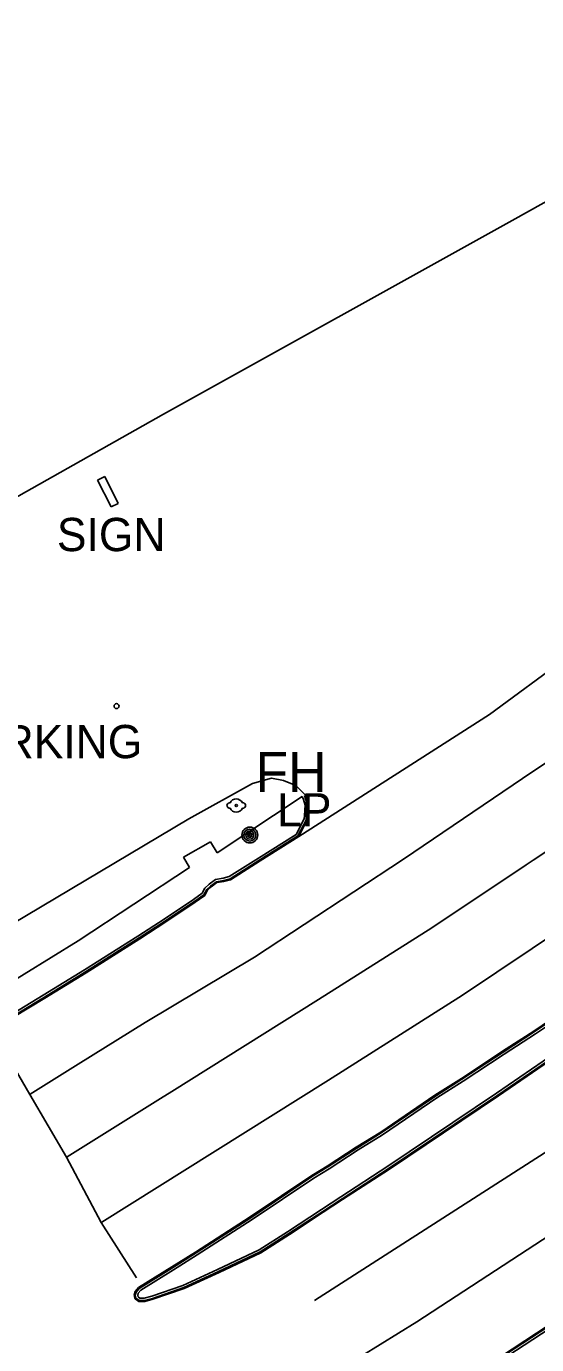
# Model space of a CAD drawing. Extents: x 368532 to 392481, y 10654822 to 10676899.
# Drawn here: x 390044.9 to 390121.7, y 10659120.5 to 10659318.7 of the extents above; entities that cross this region are included whole.
import ezdxf

# ---------------------------------------------------------------- set-up
doc = ezdxf.new("R2010")
doc.units = 0
for name, color, linetype in [('p_dtm sidewalk', 7, 'Continuous'), ('p_road - paved curb', 7, 'Continuous'), ('p_road general road feature', 7, 'Continuous'), ('p_road paint stripe', 7, 'Continuous'), ('p_structure building', 7, 'Continuous'), ('p_structure sign', 7, 'Continuous'), ('p_structure unidentified', 7, 'Continuous'), ('p_utility general pole', 7, 'Continuous'), ('p_utility_fire_hydrant', 7, 'Continuous')]:
    doc.layers.add(name, color=color, linetype=linetype)

msp = doc.modelspace()

# ---------------------------------------------------------------- linework, layer by layer
at = {"layer": 'p_dtm sidewalk'}
for p, q in [((390086.38, 10659202.96), (390073.58, 10659194.45)), ((390072.55, 10659196.12), (390068.52, 10659193.82)), ((390073.58, 10659194.45), (390072.55, 10659196.12)), ((390068.52, 10659193.82), (390069.41, 10659192.24)), ((390069.41, 10659192.24), (390052.66, 10659181.24)), ((390052.66, 10659181.24), (390038.41, 10659172.52))]:
    msp.add_line(p, q, dxfattribs=at)
at = {"layer": 'p_road - paved curb'}
for p, q in [((390130.02, 10659226.64), (390114.53, 10659215.26)), ((390114.53, 10659215.26), (390085.86, 10659196.9)), ((390085.46, 10659197.24), (390079.79, 10659193.68)), ((390085.73, 10659197), (390079.98, 10659193.39)), ((390085.86, 10659196.9), (390080.06, 10659193.26)), ((390079.79, 10659193.68), (390075.38, 10659190.89)), ((390079.98, 10659193.39), (390075.52, 10659190.56)), ((390080.06, 10659193.26), (390075.58, 10659190.42)), ((390072.35, 10659189.75), (390071.74, 10659189.18)), ((390072.57, 10659189.48), (390072.02, 10659188.96)), ((390072.67, 10659189.36), (390072.14, 10659188.87)), ((390073.32, 10659190.46), (390072.35, 10659189.75)), ((390073.46, 10659190.13), (390072.57, 10659189.48)), ((390073.52, 10659189.99), (390072.67, 10659189.36)), ((390074.46, 10659190.67), (390073.32, 10659190.46)), ((390074.53, 10659190.33), (390073.46, 10659190.13)), ((390074.56, 10659190.18), (390073.52, 10659189.99)), ((390075.38, 10659190.89), (390074.46, 10659190.67)), ((390075.52, 10659190.56), (390074.53, 10659190.33)), ((390075.58, 10659190.42), (390074.56, 10659190.18)), ((390069.99, 10659187.47), (390065.59, 10659184.52)), ((390071.32, 10659188.38), (390069.99, 10659187.47)), ((390071.59, 10659188.14), (390070.19, 10659187.18)), ((390071.71, 10659188.04), (390070.27, 10659187.06)), ((390071.74, 10659189.18), (390071.32, 10659188.38)), ((390072.02, 10659188.96), (390071.59, 10659188.14)), ((390072.14, 10659188.87), (390071.71, 10659188.04)), ((390070.19, 10659187.18), (390065.79, 10659184.23)), ((390070.27, 10659187.06), (390065.87, 10659184.1)), ((390065.59, 10659184.52), (390061.66, 10659181.96)), ((390065.79, 10659184.23), (390061.85, 10659181.67)), ((390065.87, 10659184.1), (390061.93, 10659181.54)), ((390061.66, 10659181.96), (390053.59, 10659176.87)), ((390061.85, 10659181.67), (390053.77, 10659176.58)), ((390061.93, 10659181.54), (390053.85, 10659176.45)), ((390053.59, 10659176.87), (390047.4, 10659173.06)), ((390053.77, 10659176.58), (390047.58, 10659172.76)), ((390053.85, 10659176.45), (390047.66, 10659172.63)), ((390047.4, 10659173.06), (390039.21, 10659168.11)), ((390047.58, 10659172.76), (390039.39, 10659167.81)), ((390047.66, 10659172.63), (390039.47, 10659167.68)), ((390131.84, 10659169.47), (390115.61, 10659158.34)), ((390132.04, 10659169.18), (390115.81, 10659158.05)), ((390132.12, 10659169.06), (390115.89, 10659157.93)), ((390116.51, 10659164.64), (390121.22, 10659167.68)), ((390116.59, 10659164.51), (390121.3, 10659167.55)), ((390121.22, 10659167.68), (390123.73, 10659169.37)), ((390121.3, 10659167.55), (390123.81, 10659169.24)), ((390121.5, 10659167.26), (390124.01, 10659168.95)), ((390116.78, 10659164.22), (390121.5, 10659167.26)), ((390110.32, 10659160.56), (390116.51, 10659164.64)), ((390110.4, 10659160.43), (390116.59, 10659164.51)), ((390110.59, 10659160.14), (390116.78, 10659164.22)), ((390106.34, 10659158.04), (390110.32, 10659160.56)), ((390106.42, 10659157.91), (390110.4, 10659160.43)), ((390106.61, 10659157.62), (390110.59, 10659160.14)), ((390098.19, 10659152.49), (390106.34, 10659158.04)), ((390098.27, 10659152.36), (390106.42, 10659157.91)), ((390115.61, 10659158.34), (390099.24, 10659147.34)), ((390115.81, 10659158.05), (390099.44, 10659147.05)), ((390115.89, 10659157.93), (390099.52, 10659146.92)), ((390098.46, 10659152.07), (390106.61, 10659157.62)), ((390094.5, 10659150.22), (390098.19, 10659152.49)), ((390094.58, 10659150.09), (390098.27, 10659152.36)), ((390094.77, 10659149.8), (390098.46, 10659152.07)), ((390090.14, 10659147.38), (390094.5, 10659150.22)), ((390090.22, 10659147.25), (390094.58, 10659150.09)), ((390090.41, 10659146.96), (390094.77, 10659149.8)), ((390078.56, 10659139.75), (390087.84, 10659145.97)), ((390078.64, 10659139.62), (390087.92, 10659145.85)), ((390087.84, 10659145.97), (390090.14, 10659147.38)), ((390087.92, 10659145.85), (390090.22, 10659147.25)), ((390088.12, 10659145.55), (390090.41, 10659146.96)), ((390099.24, 10659147.34), (390092.18, 10659142.75)), ((390099.44, 10659147.05), (390092.37, 10659142.46)), ((390099.52, 10659146.92), (390092.45, 10659142.33)), ((390078.83, 10659139.33), (390088.12, 10659145.55)), ((390092.18, 10659142.75), (390089.28, 10659140.86)), ((390092.37, 10659142.46), (390089.47, 10659140.57)), ((390092.45, 10659142.33), (390089.55, 10659140.44)), ((390089.28, 10659140.86), (390084.17, 10659137.51)), ((390089.47, 10659140.57), (390084.36, 10659137.22)), ((390089.55, 10659140.44), (390084.44, 10659137.09)), ((390070.31, 10659134.44), (390078.56, 10659139.75)), ((390070.39, 10659134.31), (390078.64, 10659139.62)), ((390070.58, 10659134.02), (390078.83, 10659139.33)), ((390084.17, 10659137.51), (390079.9, 10659134.77)), ((390084.36, 10659137.22), (390080.07, 10659134.46)), ((390084.44, 10659137.09), (390080.14, 10659134.33)), ((390066.75, 10659132.21), (390070.31, 10659134.44)), ((390066.83, 10659132.08), (390070.39, 10659134.31)), ((390067.01, 10659131.79), (390070.58, 10659134.02)), ((390079.9, 10659134.77), (390073.65, 10659131.83)), ((390080.07, 10659134.46), (390073.8, 10659131.52)), ((390080.14, 10659134.33), (390073.86, 10659131.38)), ((390061.74, 10659129.1), (390066.75, 10659132.21)), ((390061.84, 10659128.99), (390066.83, 10659132.08)), ((390062.08, 10659128.72), (390067.01, 10659131.79)), ((390073.65, 10659131.83), (390068.43, 10659129.42)), ((390073.8, 10659131.52), (390068.56, 10659129.1)), ((390073.86, 10659131.38), (390068.62, 10659128.96)), ((390061.1, 10659127.95), (390061.26, 10659128.5)), ((390061.22, 10659127.44), (390061.1, 10659127.95)), ((390061.26, 10659128.5), (390061.74, 10659129.1)), ((390061.26, 10659127.95), (390061.4, 10659128.43)), ((390061.35, 10659127.53), (390061.26, 10659127.95)), ((390061.4, 10659128.43), (390061.84, 10659128.99)), ((390061.62, 10659127.94), (390061.71, 10659128.27)), ((390061.67, 10659127.73), (390061.62, 10659127.94)), ((390061.71, 10659128.27), (390062.08, 10659128.72)), ((390068.43, 10659129.42), (390063.74, 10659127.83)), ((390068.56, 10659129.1), (390063.84, 10659127.49)), ((390068.62, 10659128.96), (390063.88, 10659127.35)), ((390061.8, 10659127), (390061.22, 10659127.44)), ((390061.85, 10659127.15), (390061.35, 10659127.53)), ((390061.96, 10659127.51), (390061.67, 10659127.73)), ((390062.68, 10659127.03), (390061.8, 10659127)), ((390062.66, 10659127.18), (390061.85, 10659127.15)), ((390062.61, 10659127.53), (390061.96, 10659127.51)), ((390063.74, 10659127.83), (390062.61, 10659127.53)), ((390063.84, 10659127.49), (390062.66, 10659127.18)), ((390063.88, 10659127.35), (390062.68, 10659127.03)), ((390114.44, 10659117.56), (390123.4, 10659123.43)), ((390114.52, 10659117.43), (390123.48, 10659123.3)), ((390114.71, 10659117.14), (390123.67, 10659123.01))]:
    msp.add_line(p, q, dxfattribs=at)
at = {"layer": 'p_road general road feature'}
for p, q in [((390081.77, 10659205.67), (390078.91, 10659204.91)), ((390083.55, 10659205.34), (390081.77, 10659205.67)), ((390085.43, 10659204.61), (390083.55, 10659205.34)), ((390078.91, 10659204.91), (390069.32, 10659199.58)), ((390086.85, 10659203.13), (390085.43, 10659204.61)), ((390086.38, 10659202.96), (390086.56, 10659202.46)), ((390086.56, 10659202.46), (390086.83, 10659201.62)), ((390086.71, 10659203.08), (390086.89, 10659202.57)), ((390086.83, 10659201.62), (390086.73, 10659200.06)), ((390086.85, 10659203.13), (390087.03, 10659202.62)), ((390086.89, 10659202.57), (390087.19, 10659201.67)), ((390087.03, 10659202.62), (390087.34, 10659201.69)), ((390087.19, 10659201.67), (390087.08, 10659200.03)), ((390087.34, 10659201.69), (390087.23, 10659200.01)), ((390069.32, 10659199.58), (390038.34, 10659181.18)), ((390086.66, 10659199.58), (390085.46, 10659197.24)), ((390087, 10659199.47), (390085.73, 10659197)), ((390087.14, 10659199.42), (390085.86, 10659196.9)), ((390086.73, 10659200.06), (390086.66, 10659199.58)), ((390087.08, 10659200.03), (390087, 10659199.47)), ((390087.23, 10659200.01), (390087.14, 10659199.42))]:
    msp.add_line(p, q, dxfattribs=at)
at = {"layer": 'p_road paint stripe'}
for p, q in [((390129.53, 10659212.34), (390121.06, 10659206.67)), ((390121.06, 10659206.67), (390101.61, 10659193.51)), ((390135.83, 10659203.15), (390121.11, 10659193.37)), ((390101.61, 10659193.51), (390079.18, 10659178.8)), ((390121.11, 10659193.37), (390120.08, 10659192.68)), ((390105.86, 10659183.2), (390120.08, 10659192.68)), ((390110.48, 10659173.09), (390130.34, 10659186.39)), ((390088.84, 10659172.44), (390105.86, 10659183.2)), ((390079.18, 10659178.8), (390062.76, 10659168.96)), ((390066.73, 10659158.59), (390088.84, 10659172.44)), ((390090.31, 10659160.31), (390110.48, 10659173.09)), ((390062.76, 10659168.96), (390052.67, 10659162.69)), ((390040.39, 10659166.69), (390045.37, 10659158.13)), ((390052.67, 10659162.69), (390045.46, 10659158.19)), ((390090.31, 10659160.31), (390056.24, 10659138.96)), ((390045.37, 10659158.13), (390050.9, 10659148.7)), ((390066.73, 10659158.59), (390065.04, 10659157.52)), ((390065.04, 10659157.52), (390050.99, 10659148.75)), ((390128.38, 10659152.94), (390088.21, 10659127.19)), ((390050.9, 10659148.7), (390056.13, 10659138.89)), ((390136.69, 10659145.51), (390103.64, 10659123.98)), ((390056.13, 10659138.89), (390061.43, 10659130.6)), ((390103.64, 10659123.98), (390095.32, 10659118.85))]:
    msp.add_line(p, q, dxfattribs=at)
at = {"layer": 'p_structure building'}
for points in [[(390065.49, 10659260.39), (390117.96, 10659289.52), (390177.19, 10659322.55), (390136.58, 10659393.81), (390119.13, 10659383.19), (390118.72, 10659383.94), (390009.93, 10659322.19)], [(390009.93, 10659322.19), (389986.41, 10659308.97), (389972.19, 10659333.64), (389914.39, 10659301.63), (389917.95, 10659295.58), (389905.8, 10659288.44), (389899.31, 10659300.79), (389870.85, 10659285.11), (389877.87, 10659271.8), (389850.75, 10659256.93), (389861.5, 10659237.46), (389870.12, 10659242.25), (389874.01, 10659235.7), (389870.65, 10659233.76), (389875.84, 10659225.26), (389895.58, 10659237.54), (389926.29, 10659181.93), (390065.49, 10659260.39)]]:
    msp.add_lwpolyline(points, dxfattribs=at)
at = {"layer": 'p_structure sign'}
for p, q in [((390055.59, 10659250.49), (390056.66, 10659251.02)), ((390056.66, 10659251.02), (390058.68, 10659247)), ((390057.61, 10659246.46), (390055.59, 10659250.49)), ((390058.68, 10659247), (390057.61, 10659246.46))]:
    msp.add_line(p, q, dxfattribs=at)
at = {"layer": 'p_structure unidentified'}
msp.add_circle((390058.43, 10659216.52), 0.375, dxfattribs=at)
at = {"layer": 'p_utility general pole'}
for radius in [1.19, 0.901, 0.608, 0.337, 0.12]:
    msp.add_circle((390078.49, 10659197.14), radius, dxfattribs=at)
at = {"layer": 'p_utility_fire_hydrant'}
msp.add_circle((390076.45, 10659201.58), 0.171, dxfattribs=at)
for centre, radius, start, end in [((390075.45, 10659201.58), 0.404, 74.8142, 280.1755), ((390076.45, 10659201.58), 1, 22.2367, 157.249), ((390077.45, 10659201.58), 0.408, 257.9052, 102.0948), ((390076.45, 10659201.58), 1, 202.2906, 337.9941)]:
    msp.add_arc(centre, radius, start, end, dxfattribs=at)

# ---------------------------------------------------------------- texts
at = {"layer": 'p_road general road feature'}
msp.add_text(' PAVED PARKING', height=5, dxfattribs=at).set_placement((390005.84, 10659208.69))
at = {"layer": 'p_structure sign'}
msp.add_text(' SIGN', height=5, dxfattribs=at).set_placement((390047.6, 10659239.82))
at = {"layer": 'p_utility general pole'}
msp.add_text('LP', height=5, dxfattribs=at).set_placement((390082.6, 10659198.43))
at = {"layer": 'p_utility_fire_hydrant'}
msp.add_text('FH', height=6, dxfattribs=at).set_placement((390079.34, 10659203.62))

doc.saveas('drawing.dxf')
